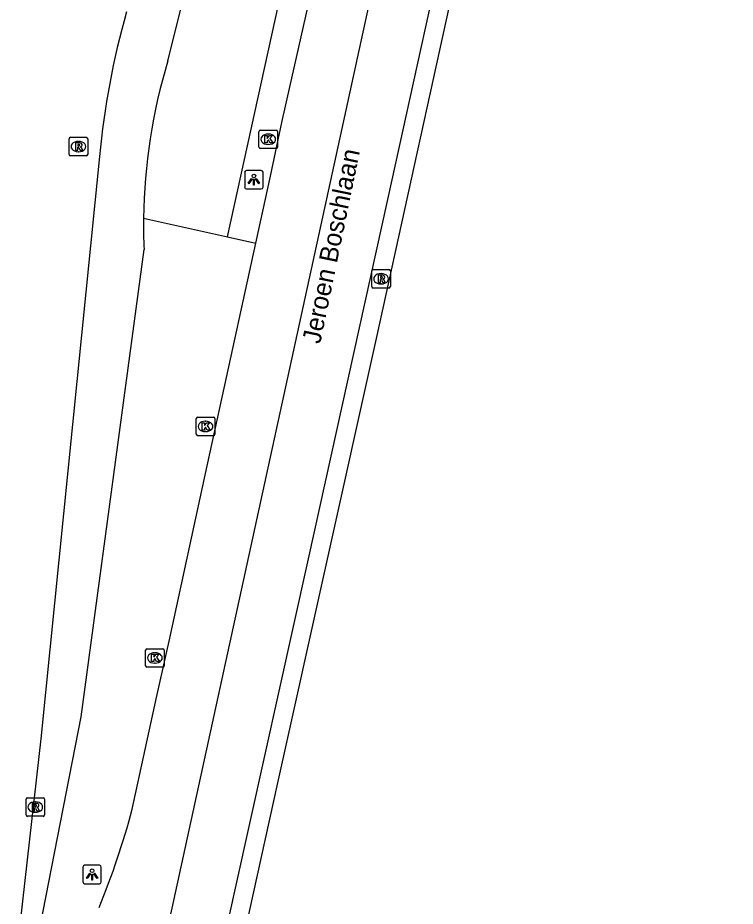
# Model space of a CAD drawing. Extents: x 162172 to 163187, y 382874 to 383684.
# Drawn here: x 163120.95 to 163159.81, y 382914.07 to 382962.19 of the extents above; entities that cross this region are included whole.
import ezdxf

# ---------------------------------------------------------------- set-up
doc = ezdxf.new("R2010")
doc.units = 0
for name, color, linetype in [('IMGEO_Berm_groen', 7, 'Continuous'), ('IMGEO_Kolk', 7, 'Continuous'), ('IMGEO_Lichtpunt', 7, 'Continuous'), ('IMGEO_Openbare_ruimte_label', 7, 'Continuous'), ('IMGEO_Rijbaan_regionaal_gesloten', 7, 'Continuous'), ('IMGEO_Rioolput', 7, 'Continuous')]:
    doc.layers.add(name, color=color, linetype=linetype)

msp = doc.modelspace()

# ---------------------------------------------------------------- linework, layer by layer
at = {"layer": 'IMGEO_Berm_groen'}
for points in [[(163132.311, 382950.327), (163150.561, 383033.379), (163150.743, 383034.209)], [(163129.081, 382959.856), (163131.31, 382968.797), (163132.895, 382976.788), (163133.639, 382991.168)], [(163125.374, 382954.683), (163122.201, 382923.125), (163120.947, 382912.098), (163121.427, 382911.373)], [(163127.76, 382951.334), (163132.311, 382950.327)], [(163132.311, 382950.327), (163133.84, 382949.988)], [(163121.831, 382911.309), (163124.387, 382924.326), (163127.786, 382949.64)]]:
    msp.add_lwpolyline(points, dxfattribs=at)
for centre, radius, start, end in [((163169.609, 382950.48), 44.435, 164.2834, 174.5718), ((163158.375, 382950.952), 30.618, 163.0928, 179.2845), ((163157.666, 382950.946), 29.909, 179.2563, 182.5023)]:
    msp.add_arc(centre, radius, start, end, dxfattribs=at)
at = {"layer": 'IMGEO_Kolk'}
for p, q in [((163134.015, 382955.184), (163134.015, 382956.036)), ((163134.09, 382956.11), (163134.942, 382956.11)), ((163134.503, 382955.89), (163134.528, 382955.89)), ((163135.016, 382956.036), (163135.016, 382955.184)), ((163134.526, 382955.33), (163134.501, 382955.33)), ((163134.942, 382955.11), (163134.09, 382955.11)), ((163130.617, 382939.628), (163130.617, 382940.48)), ((163130.692, 382940.554), (163131.544, 382940.554)), ((163131.618, 382940.48), (163131.618, 382939.628)), ((163131.105, 382940.334), (163131.13, 382940.334)), ((163131.544, 382939.554), (163130.692, 382939.554)), ((163131.128, 382939.774), (163131.103, 382939.774)), ((163127.872, 382927.089), (163127.872, 382927.941)), ((163127.947, 382928.015), (163128.799, 382928.015)), ((163128.873, 382927.941), (163128.873, 382927.089)), ((163128.36, 382927.795), (163128.385, 382927.795)), ((163128.799, 382927.015), (163127.947, 382927.015)), ((163128.383, 382927.235), (163128.358, 382927.235))]:
    msp.add_line(p, q, dxfattribs=at)
for points in [[(163134.015, 382955.184), (163134.015, 382956.036)], [(163134.09, 382956.11), (163134.942, 382956.11)], [(163135.016, 382956.036), (163135.016, 382955.184)], [(163134.336, 382955.81), (163134.459, 382955.81), (163134.459, 382955.659), (163134.589, 382955.81), (163134.753, 382955.81), (163134.607, 382955.659), (163134.76, 382955.41), (163134.608, 382955.41), (163134.523, 382955.574), (163134.459, 382955.507), (163134.459, 382955.41), (163134.336, 382955.41), (163134.336, 382955.81)], [(163134.942, 382955.11), (163134.09, 382955.11)], [(163130.617, 382939.628), (163130.617, 382940.48)], [(163130.692, 382940.554), (163131.544, 382940.554)], [(163131.618, 382940.48), (163131.618, 382939.628)], [(163130.938, 382940.254), (163131.061, 382940.254), (163131.061, 382940.103), (163131.191, 382940.254), (163131.355, 382940.254), (163131.209, 382940.103), (163131.362, 382939.854), (163131.21, 382939.854), (163131.125, 382940.018), (163131.061, 382939.951), (163131.061, 382939.854), (163130.938, 382939.854), (163130.938, 382940.254)], [(163131.544, 382939.554), (163130.692, 382939.554)], [(163127.872, 382927.089), (163127.872, 382927.941)], [(163127.947, 382928.015), (163128.799, 382928.015)], [(163128.873, 382927.941), (163128.873, 382927.089)], [(163128.193, 382927.715), (163128.316, 382927.715), (163128.316, 382927.564), (163128.446, 382927.715), (163128.61, 382927.715), (163128.464, 382927.564), (163128.617, 382927.315), (163128.465, 382927.315), (163128.38, 382927.479), (163128.316, 382927.412), (163128.316, 382927.315), (163128.193, 382927.315), (163128.193, 382927.715)], [(163128.799, 382927.015), (163127.947, 382927.015)]]:
    msp.add_lwpolyline(points, dxfattribs=at)
for centre, start, end in [((163134.092, 382956.034), 91.552, 178.448), ((163134.092, 382956.034), 91.552, 178.448), ((163134.94, 382956.034), 1.552, 88.448), ((163134.94, 382956.034), 1.552, 88.448), ((163134.092, 382955.186), 181.552, 268.448), ((163134.092, 382955.186), 181.552, 268.448), ((163134.94, 382955.186), 271.552, 358.448), ((163134.94, 382955.186), 271.552, 358.448), ((163130.694, 382940.478), 91.552, 178.448), ((163130.694, 382940.478), 91.552, 178.448), ((163131.542, 382940.478), 1.552, 88.448), ((163131.542, 382940.478), 1.552, 88.448), ((163130.694, 382939.63), 181.552, 268.448), ((163130.694, 382939.63), 181.552, 268.448), ((163131.542, 382939.63), 271.552, 358.448), ((163131.542, 382939.63), 271.552, 358.448), ((163127.949, 382927.939), 91.552, 178.448), ((163127.949, 382927.939), 91.552, 178.448), ((163128.797, 382927.939), 1.552, 88.448), ((163128.797, 382927.939), 1.552, 88.448), ((163127.949, 382927.091), 181.552, 268.448), ((163127.949, 382927.091), 181.552, 268.448), ((163128.797, 382927.091), 271.552, 358.448), ((163128.797, 382927.091), 271.552, 358.448)]:
    msp.add_arc(centre, 0.0765, start, end, dxfattribs=at)
for centre, major_axis, ratio, start_param, end_param in [((163134.502, 382955.61), (-0.387, 0.002), 0.722429, 4.712389, 7.853982), ((163134.527, 382955.61), (-0.39, 0.002), 0.717154, 1.570796, 4.712389), ((163131.104, 382940.054), (-0.387, 0.002), 0.722429, 4.712389, 7.853982), ((163131.129, 382940.054), (-0.39, 0.002), 0.717154, 1.570796, 4.712389), ((163128.359, 382927.515), (-0.387, 0.002), 0.722429, 4.712389, 7.853982), ((163128.384, 382927.515), (-0.39, 0.002), 0.717154, 1.570796, 4.712389)]:
    msp.add_ellipse(centre, major_axis=major_axis, ratio=ratio, start_param=start_param, end_param=end_param, dxfattribs=at)
at = {"layer": 'IMGEO_Lichtpunt'}
for p, q in [((163134.141, 382953.92), (163133.333, 382953.92)), ((163134.141, 382953.92), (163133.333, 382953.92)), ((163133.239, 382953.825), (163133.239, 382953.018)), ((163133.239, 382953.825), (163133.239, 382953.018)), ((163134.235, 382953.018), (163134.235, 382953.825)), ((163134.235, 382953.018), (163134.235, 382953.825)), ((163133.333, 382952.924), (163134.141, 382952.924)), ((163133.333, 382952.924), (163134.141, 382952.924)), ((163124.477, 382916.187), (163124.477, 382915.38)), ((163124.477, 382916.187), (163124.477, 382915.38)), ((163125.379, 382916.282), (163124.571, 382916.282)), ((163125.379, 382916.282), (163124.571, 382916.282)), ((163125.473, 382915.38), (163125.473, 382916.187)), ((163125.473, 382915.38), (163125.473, 382916.187)), ((163124.571, 382915.286), (163125.379, 382915.286)), ((163124.571, 382915.286), (163125.379, 382915.286))]:
    msp.add_line(p, q, dxfattribs=at)
for points in [[(163133.613, 382953.489), (163133.652, 382953.461), (163133.464, 382953.199), (163133.426, 382953.226), (163133.613, 382953.489)], [(163133.715, 382953.441), (163133.762, 382953.441), (163133.762, 382953.119), (163133.715, 382953.119), (163133.715, 382953.441)], [(163133.825, 382953.461), (163133.863, 382953.488), (163134.05, 382953.226), (163134.011, 382953.198), (163133.825, 382953.461)], [(163124.851, 382915.851), (163124.89, 382915.823), (163124.702, 382915.561), (163124.664, 382915.588), (163124.851, 382915.851)], [(163124.953, 382915.803), (163125, 382915.803), (163125, 382915.481), (163124.953, 382915.481), (163124.953, 382915.803)], [(163125.063, 382915.823), (163125.101, 382915.85), (163125.288, 382915.588), (163125.249, 382915.56), (163125.063, 382915.823)]]:
    msp.add_lwpolyline(points, dxfattribs=at)
for centre in [(163133.738, 382953.623), (163124.976, 382915.985)]:
    msp.add_circle(centre, 0.0994, dxfattribs=at)
for centre, start, end in [((163133.333, 382953.825), 90, 180), ((163133.333, 382953.825), 90, 180), ((163134.141, 382953.825), 0, 90), ((163134.141, 382953.825), 0, 90), ((163133.333, 382953.018), 180, 270), ((163133.333, 382953.018), 180, 270), ((163134.141, 382953.018), 270, 0), ((163134.141, 382953.018), 270, 360), ((163124.571, 382916.187), 90, 180), ((163124.571, 382916.187), 90, 180), ((163125.379, 382916.187), 0, 90), ((163125.379, 382916.187), 0, 90), ((163124.571, 382915.38), 180, 270), ((163124.571, 382915.38), 180, 270), ((163125.379, 382915.38), 270, 0), ((163125.379, 382915.38), 270, 360)]:
    msp.add_arc(centre, 0.0946, start, end, dxfattribs=at)
at = {"layer": 'IMGEO_Rijbaan_regionaal_gesloten'}
for points in [[(163155.601, 383034.629), (163126.849, 382902.775)], [(163133.84, 382949.988), (163134.631, 382953.616), (163135.247, 382956.514), (163135.282, 382956.678), (163137.436, 382966.222), (163142.077, 382987.26), (163144.883, 383000), (163146.857, 383008.965), (163152.139, 383033.902)], [(163159.814, 383033.521), (163159.222, 383030.703), (163156.838, 383019.849), (163149.595, 382986.838), (163145.001, 382965.971), (163140.367, 382944.826), (163135.01, 382920.742), (163131.045, 382902.718), (163130.862, 382901.889)], [(163156.069, 383020.988), (163154.151, 383012.232), (163151.454, 382999.976), (163149.255, 382989.968), (163147.31, 382981.165), (163144.827, 382969.851), (163140.973, 382952.343), (163136.681, 382932.889), (163132.729, 382915.039), (163130.06, 382902.945), (163129.875, 382902.107)], [(163127.151, 382919.319), (163128.465, 382925.363), (163129.193, 382928.59), (163131.203, 382937.923), (163131.91, 382941.141), (163133.84, 382949.988)]]:
    msp.add_lwpolyline(points, dxfattribs=at)
msp.add_arc((163085.464, 382930.491), 43.159, 337.5388, 344.9975, dxfattribs=at)
at = {"layer": 'IMGEO_Rioolput'}
for p, q in [((163123.735, 382954.791), (163123.735, 382955.643)), ((163123.81, 382955.717), (163124.662, 382955.717)), ((163124.223, 382955.497), (163124.248, 382955.497)), ((163124.736, 382955.643), (163124.736, 382954.791)), ((163124.246, 382954.937), (163124.221, 382954.937)), ((163124.662, 382954.717), (163123.81, 382954.717)), ((163140.129, 382947.627), (163140.129, 382948.479)), ((163140.204, 382948.553), (163141.056, 382948.553)), ((163140.617, 382948.333), (163140.642, 382948.333)), ((163141.13, 382948.479), (163141.13, 382947.627)), ((163140.64, 382947.773), (163140.615, 382947.773)), ((163141.056, 382947.553), (163140.204, 382947.553)), ((163121.393, 382919.009), (163121.393, 382919.861)), ((163121.468, 382919.935), (163122.32, 382919.935)), ((163122.394, 382919.861), (163122.394, 382919.009)), ((163121.881, 382919.715), (163121.906, 382919.715)), ((163122.32, 382918.935), (163121.468, 382918.935)), ((163121.904, 382919.155), (163121.879, 382919.155))]:
    msp.add_line(p, q, dxfattribs=at)
for points in [[(163123.735, 382954.791), (163123.735, 382955.643)], [(163123.81, 382955.717), (163124.662, 382955.717)], [(163124.324, 382955.415), (163124.072, 382955.417), (163124.072, 382955.017)], [(163124.25, 382955.336), (163124.196, 382955.336), (163124.196, 382955.255)], [(163124.736, 382955.643), (163124.736, 382954.791)], [(163124.072, 382955.017), (163124.196, 382955.017), (163124.196, 382955.179), (163124.207, 382955.179)], [(163124.196, 382955.255), (163124.248, 382955.255)], [(163124.254, 382955.15), (163124.325, 382955.017), (163124.465, 382955.017), (163124.4, 382955.143)], [(163124.662, 382954.717), (163123.81, 382954.717)], [(163140.129, 382947.627), (163140.129, 382948.479)], [(163140.204, 382948.553), (163141.056, 382948.553)], [(163140.718, 382948.251), (163140.466, 382948.253), (163140.466, 382947.853)], [(163140.644, 382948.172), (163140.59, 382948.172), (163140.59, 382948.091)], [(163141.13, 382948.479), (163141.13, 382947.627)], [(163140.466, 382947.853), (163140.59, 382947.853), (163140.59, 382948.015), (163140.601, 382948.015)], [(163140.59, 382948.091), (163140.642, 382948.091)], [(163140.648, 382947.986), (163140.719, 382947.853), (163140.859, 382947.853), (163140.794, 382947.979)], [(163141.056, 382947.553), (163140.204, 382947.553)], [(163121.393, 382919.009), (163121.393, 382919.861)], [(163121.468, 382919.935), (163122.32, 382919.935)], [(163122.394, 382919.861), (163122.394, 382919.009)], [(163121.982, 382919.633), (163121.73, 382919.635), (163121.73, 382919.235)], [(163121.73, 382919.235), (163121.854, 382919.235), (163121.854, 382919.397), (163121.865, 382919.397)], [(163121.908, 382919.554), (163121.854, 382919.554), (163121.854, 382919.473)], [(163121.854, 382919.473), (163121.906, 382919.473)], [(163121.912, 382919.368), (163121.983, 382919.235), (163122.123, 382919.235), (163122.058, 382919.361)], [(163122.32, 382918.935), (163121.468, 382918.935)]]:
    msp.add_lwpolyline(points, dxfattribs=at)
for centre, radius, start, end in [((163123.812, 382955.641), 0.0765, 91.552, 178.448), ((163123.812, 382955.641), 0.0765, 91.552, 178.448), ((163124.256, 382955.24), 0.0964, 77.0061, 93.1865), ((163124.27, 382955.297), 0.0378, 276.6634, 79.6772), ((163124.323, 382955.305), 0.109, 350.3612, 89.416), ((163124.66, 382955.641), 0.0765, 1.552, 88.448), ((163124.66, 382955.641), 0.0765, 1.552, 88.448), ((163124.206, 382955.126), 0.0533, 26.0293, 88.6989), ((163124.232, 382955.444), 0.19, 274.7715, 282.9687), ((163124.321, 382955.305), 0.112, 277.5842, 350.9817), ((163124.305, 382955.09), 0.108, 29.5134, 73.7905), ((163123.812, 382954.793), 0.0765, 181.552, 268.448), ((163123.812, 382954.793), 0.0765, 181.552, 268.448), ((163124.66, 382954.793), 0.0765, 271.552, 358.448), ((163124.66, 382954.793), 0.0765, 271.552, 358.448), ((163140.206, 382948.477), 0.0765, 91.552, 178.448), ((163140.206, 382948.477), 0.0765, 91.552, 178.448), ((163140.65, 382948.076), 0.0964, 77.0061, 93.1865), ((163140.664, 382948.133), 0.0378, 276.6634, 79.6772), ((163140.717, 382948.141), 0.109, 350.3612, 89.416), ((163140.715, 382948.141), 0.112, 277.5842, 350.9817), ((163141.054, 382948.477), 0.0765, 1.552, 88.448), ((163141.054, 382948.477), 0.0765, 1.552, 88.448), ((163140.6, 382947.962), 0.0533, 26.0293, 88.6989), ((163140.626, 382948.28), 0.19, 274.7715, 282.9687), ((163140.699, 382947.926), 0.108, 29.5134, 73.7905), ((163140.206, 382947.629), 0.0765, 181.552, 268.448), ((163140.206, 382947.629), 0.0765, 181.552, 268.448), ((163141.054, 382947.629), 0.0765, 271.552, 358.448), ((163141.054, 382947.629), 0.0765, 271.552, 358.448), ((163121.47, 382919.859), 0.0765, 91.552, 178.448), ((163121.47, 382919.859), 0.0765, 91.552, 178.448), ((163122.318, 382919.859), 0.0765, 1.552, 88.448), ((163122.318, 382919.859), 0.0765, 1.552, 88.448), ((163121.864, 382919.344), 0.0533, 26.0293, 88.6989), ((163121.89, 382919.662), 0.19, 274.7715, 282.9687), ((163121.914, 382919.458), 0.0964, 77.0061, 93.1865), ((163121.928, 382919.515), 0.0378, 276.6634, 79.6772), ((163121.981, 382919.523), 0.109, 350.3612, 89.416), ((163121.979, 382919.523), 0.112, 277.5842, 350.9817), ((163121.963, 382919.308), 0.108, 29.5134, 73.7905), ((163121.47, 382919.011), 0.0765, 181.552, 268.448), ((163121.47, 382919.011), 0.0765, 181.552, 268.448), ((163122.318, 382919.011), 0.0765, 271.552, 358.448), ((163122.318, 382919.011), 0.0765, 271.552, 358.448)]:
    msp.add_arc(centre, radius, start, end, dxfattribs=at)
for centre, major_axis, ratio, start_param, end_param in [((163124.222, 382955.217), (-0.387, 0.002), 0.722429, 4.712389, 7.853982), ((163124.247, 382955.217), (-0.39, 0.002), 0.717154, 1.570796, 4.712389), ((163140.616, 382948.053), (-0.387, 0.002), 0.722429, 4.712389, 7.853982), ((163140.641, 382948.053), (-0.39, 0.002), 0.717154, 1.570796, 4.712389), ((163121.88, 382919.435), (-0.387, 0.002), 0.722429, 4.712389, 7.853982), ((163121.905, 382919.435), (-0.39, 0.002), 0.717154, 1.570796, 4.712389)]:
    msp.add_ellipse(centre, major_axis=major_axis, ratio=ratio, start_param=start_param, end_param=end_param, dxfattribs=at)

# ---------------------------------------------------------------- texts
at = {"layer": 'IMGEO_Openbare_ruimte_label'}
msp.add_text('Jeroen Boschlaan', height=1, rotation=78.3416, dxfattribs=at).set_placement((163137.327, 382944.491))

doc.saveas('drawing.dxf')
